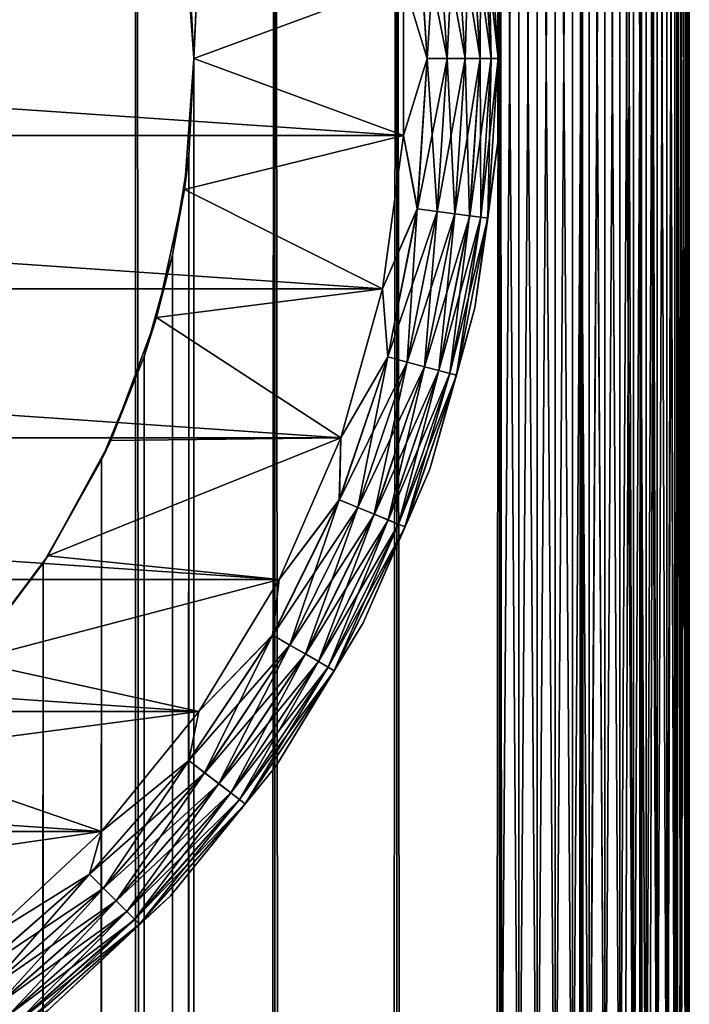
# Model space of a CAD drawing. Extents: x -265 to 265, y 0 to 1307.
# Tile 425 of 436: x 258 to 265, y 1270 to 1280. Entities that reach past the tile are written whole.
import ezdxf

# ---------------------------------------------------------------- set-up
doc = ezdxf.new("R2010")
doc.units = 0
doc.header["$LTSCALE"] = 65.185185
for name, color, linetype in [('39', 7, 'CONTINUOUS'), ('40', 7, 'CONTINUOUS'), ('46', 7, 'CONTINUOUS'), ('49', 7, 'CONTINUOUS'), ('50', 7, 'CONTINUOUS'), ('54', 7, 'CONTINUOUS'), ('58', 7, 'CONTINUOUS'), ('62', 7, 'CONTINUOUS'), ('68', 7, 'CONTINUOUS'), ('71', 7, 'CONTINUOUS'), ('75', 7, 'CONTINUOUS'), ('82', 7, 'CONTINUOUS'), ('84', 7, 'CONTINUOUS')]:
    doc.layers.add(name, color=color, linetype=linetype)

msp = doc.modelspace()

# ---------------------------------------------------------------- linework, layer by layer
at = {"layer": '39', "color": 7, "linetype": 'CONTINUOUS'}
for points in [[(257.5, 1, 12.99), (259.131, 1, 11.9), (257.5, 1299, 12.99), (257.5, 1, 12.99)], [(257.5, 1299, 12.99), (259.131, 1, 11.9), (259.131, 1299, 11.9), (257.5, 1299, 12.99)], [(259.131, 1, 11.9), (260.607, 1, 10.607), (259.131, 1299, 11.9), (259.131, 1, 11.9)], [(259.131, 1299, 11.9), (260.607, 1, 10.607), (260.607, 1299, 10.607), (259.131, 1299, 11.9)], [(260.607, 1, 10.607), (261.9, 1, 9.131), (260.607, 1299, 10.607), (260.607, 1, 10.607)], [(260.607, 1299, 10.607), (261.9, 1, 9.131), (261.9, 1299, 9.131), (260.607, 1299, 10.607)], [(261.9, 1, 9.131), (262.99, 1, 7.5), (261.9, 1299, 9.131), (261.9, 1, 9.131)], [(261.9, 1299, 9.131), (262.99, 1, 7.5), (262.99, 1299, 7.5), (261.9, 1299, 9.131)], [(262.99, 1, 7.5), (263.858, 1, 5.74), (262.99, 1299, 7.5), (262.99, 1, 7.5)], [(262.99, 1299, 7.5), (263.858, 1, 5.74), (263.858, 1299, 5.74), (262.99, 1299, 7.5)], [(263.858, 1, 5.74), (264.489, 1, 3.882), (263.858, 1299, 5.74), (263.858, 1, 5.74)], [(263.858, 1299, 5.74), (264.489, 1, 3.882), (264.489, 1299, 3.882), (263.858, 1299, 5.74)], [(264.489, 1, 3.882), (264.872, 1, 1.958), (264.489, 1299, 3.882), (264.489, 1, 3.882)], [(264.489, 1299, 3.882), (264.872, 1, 1.958), (264.872, 1299, 1.958), (264.489, 1299, 3.882)], [(264.872, 1, 1.958), (265, 1), (264.872, 1299, 1.958), (264.872, 1, 1.958)], [(264.872, 1299, 1.958), (265, 1), (265, 1299), (264.872, 1299, 1.958)]]:
    msp.add_3dface(points, dxfattribs=at)
at = {"layer": '40', "color": 7, "linetype": 'CONTINUOUS'}
for points in [[(259.695, 1281.033, -11.446), (260.607, 1299, -10.607), (259.75, 1280, -11.399), (259.695, 1281.033, -11.446)], [(260.607, 1299, -10.607), (260.607, 1, -10.607), (259.75, 20, -11.399), (260.607, 1299, -10.607)], [(259.75, 1280, -11.399), (260.607, 1299, -10.607), (259.75, 20, -11.399), (259.75, 1280, -11.399)], [(261.9, 1, -9.131), (260.607, 1, -10.607), (261.9, 1299, -9.131), (261.9, 1, -9.131)], [(261.9, 1299, -9.131), (260.607, 1, -10.607), (260.607, 1299, -10.607), (261.9, 1299, -9.131)], [(262.99, 1, -7.5), (261.9, 1, -9.131), (262.99, 1299, -7.5), (262.99, 1, -7.5)], [(262.99, 1299, -7.5), (261.9, 1, -9.131), (261.9, 1299, -9.131), (262.99, 1299, -7.5)], [(263.858, 1, -5.74), (262.99, 1, -7.5), (263.858, 1299, -5.74), (263.858, 1, -5.74)], [(263.858, 1299, -5.74), (262.99, 1, -7.5), (262.99, 1299, -7.5), (263.858, 1299, -5.74)], [(264.489, 1, -3.882), (263.858, 1, -5.74), (264.489, 1299, -3.882), (264.489, 1, -3.882)], [(264.489, 1299, -3.882), (263.858, 1, -5.74), (263.858, 1299, -5.74), (264.489, 1299, -3.882)], [(264.872, 1, -1.958), (264.489, 1, -3.882), (264.872, 1299, -1.958), (264.872, 1, -1.958)], [(264.872, 1299, -1.958), (264.489, 1, -3.882), (264.489, 1299, -3.882), (264.872, 1299, -1.958)], [(265, 1299), (265, 1), (264.872, 1, -1.958), (265, 1299)], [(265, 1299), (264.872, 1, -1.958), (264.872, 1299, -1.958), (265, 1299)], [(259.695, 1278.967, -11.446), (259.75, 1280, -11.399), (259.695, 21.033, -11.446), (259.695, 1278.967, -11.446)], [(259.695, 21.033, -11.446), (259.75, 1280, -11.399), (259.75, 20, -11.399), (259.695, 21.033, -11.446)], [(259.525, 1277.918, -11.588), (259.695, 1278.967, -11.446), (259.525, 22.083, -11.588), (259.525, 1277.918, -11.588)], [(259.525, 22.083, -11.588), (259.695, 1278.967, -11.446), (259.695, 21.033, -11.446), (259.525, 22.083, -11.588)], [(259.224, 1276.842, -11.828), (259.525, 1277.918, -11.588), (259.224, 23.158, -11.828), (259.224, 1276.842, -11.828)], [(259.224, 23.158, -11.828), (259.525, 1277.918, -11.588), (259.525, 22.083, -11.588), (259.224, 23.158, -11.828)], [(258.772, 1275.745, -12.167), (259.224, 1276.842, -11.828), (258.772, 24.255, -12.167), (258.772, 1275.745, -12.167)], [(258.772, 24.255, -12.167), (259.224, 1276.842, -11.828), (259.224, 23.158, -11.828), (258.772, 24.255, -12.167)], [(258.153, 1274.653, -12.591), (258.772, 1275.745, -12.167), (258.153, 25.347, -12.591), (258.153, 1274.653, -12.591)], [(258.153, 25.347, -12.591), (258.772, 1275.745, -12.167), (258.772, 24.255, -12.167), (258.153, 25.347, -12.591)], [(257.374, 1273.621, -13.063), (258.153, 1274.653, -12.591), (257.374, 26.379, -13.063), (257.374, 1273.621, -13.063)], [(257.374, 26.379, -13.063), (258.153, 1274.653, -12.591), (258.153, 25.347, -12.591), (257.374, 26.379, -13.063)]]:
    msp.add_3dface(points, dxfattribs=at)
at = {"layer": '46', "color": 7, "linetype": 'CONTINUOUS'}
for points in [[(259.695, 1281.033, -11.446), (259.75, 1280, -11.399), (259.651, 1281.388, -25), (259.695, 1281.033, -11.446)], [(259.651, 1281.388, -25), (259.75, 1280, -11.399), (259.75, 1280, -25), (259.651, 1281.388, -25)], [(259.75, 1280, -25), (259.695, 1278.967, -11.446), (259.651, 1278.612, -25), (259.75, 1280, -25)], [(259.75, 1280, -11.399), (259.695, 1278.967, -11.446), (259.75, 1280, -25), (259.75, 1280, -11.399)], [(259.695, 1278.967, -11.446), (259.525, 1277.918, -11.588), (259.651, 1278.612, -25), (259.695, 1278.967, -11.446)], [(259.651, 1278.612, -25), (259.525, 1277.918, -11.588), (259.355, 1277.253, -25), (259.651, 1278.612, -25)], [(259.525, 1277.918, -11.588), (259.224, 1276.842, -11.828), (259.355, 1277.253, -25), (259.525, 1277.918, -11.588)], [(259.355, 1277.253, -25), (259.224, 1276.842, -11.828), (258.869, 1275.95, -25), (259.355, 1277.253, -25)], [(259.224, 1276.842, -11.828), (258.772, 1275.745, -12.167), (258.869, 1275.95, -25), (259.224, 1276.842, -11.828)], [(258.869, 1275.95, -25), (258.772, 1275.745, -12.167), (258.202, 1274.729, -25), (258.869, 1275.95, -25)], [(258.772, 1275.745, -12.167), (258.153, 1274.653, -12.591), (258.202, 1274.729, -25), (258.772, 1275.745, -12.167)], [(258.202, 1274.729, -25), (257.374, 1273.621, -13.063), (257.369, 1273.615, -25), (258.202, 1274.729, -25)], [(258.153, 1274.653, -12.591), (257.374, 1273.621, -13.063), (258.202, 1274.729, -25), (258.153, 1274.653, -12.591)]]:
    msp.add_3dface(points, dxfattribs=at)
at = {"layer": '49', "color": 7, "linetype": 'CONTINUOUS'}
for points in [[(259.651, 1281.388, -25), (259.75, 1280, -25), (261.972, 1280.819, -25), (259.651, 1281.388, -25)], [(261.972, 1280.819, -25), (259.75, 1280, -25), (261.972, 1279.181, -25), (261.972, 1280.819, -25)], [(259.75, 1280, -25), (259.651, 1278.612, -25), (261.972, 1279.181, -25), (259.75, 1280, -25)], [(261.972, 1279.181, -25), (259.651, 1278.612, -25), (261.749, 1277.559, -25), (261.972, 1279.181, -25)], [(259.651, 1278.612, -25), (259.355, 1277.253, -25), (261.749, 1277.559, -25), (259.651, 1278.612, -25)], [(261.749, 1277.559, -25), (259.355, 1277.253, -25), (261.307, 1275.981, -25), (261.749, 1277.559, -25)], [(259.355, 1277.253, -25), (258.869, 1275.95, -25), (261.307, 1275.981, -25), (259.355, 1277.253, -25)], [(258.869, 1275.95, -25), (258.202, 1274.729, -25), (261.307, 1275.981, -25), (258.869, 1275.95, -25)], [(261.307, 1275.981, -25), (258.202, 1274.729, -25), (260.655, 1274.479, -25), (261.307, 1275.981, -25)], [(258.202, 1274.729, -25), (257.369, 1273.615, -25), (260.655, 1274.479, -25), (258.202, 1274.729, -25)], [(260.655, 1274.479, -25), (257.369, 1273.615, -25), (259.804, 1273.08, -25), (260.655, 1274.479, -25)], [(257.369, 1273.615, -25), (256.385, 1272.631, -25), (259.804, 1273.08, -25), (257.369, 1273.615, -25)], [(259.804, 1273.08, -25), (256.385, 1272.631, -25), (258.77, 1271.809, -25), (259.804, 1273.08, -25)], [(256.385, 1272.631, -25), (255.271, 1271.798, -25), (258.77, 1271.809, -25), (256.385, 1272.631, -25)], [(255.271, 1271.798, -25), (254.05, 1271.131, -25), (258.77, 1271.809, -25), (255.271, 1271.798, -25)], [(258.77, 1271.809, -25), (254.05, 1271.131, -25), (257.573, 1270.691, -25), (258.77, 1271.809, -25)]]:
    msp.add_3dface(points, dxfattribs=at)
at = {"layer": '50', "color": 7, "linetype": 'CONTINUOUS'}
for points in [[(238.028, 1279.181, -75), (238.028, 1280.819, -75), (261.972, 1279.181, -75), (238.028, 1279.181, -75)], [(261.972, 1279.181, -75), (238.028, 1280.819, -75), (261.972, 1280.819, -75), (261.972, 1279.181, -75)], [(238.251, 1277.559, -75), (238.028, 1279.181, -75), (261.749, 1277.559, -75), (238.251, 1277.559, -75)], [(261.749, 1277.559, -75), (238.028, 1279.181, -75), (261.972, 1279.181, -75), (261.749, 1277.559, -75)], [(238.693, 1275.981, -75), (238.251, 1277.559, -75), (261.307, 1275.981, -75), (238.693, 1275.981, -75)], [(261.307, 1275.981, -75), (238.251, 1277.559, -75), (261.749, 1277.559, -75), (261.307, 1275.981, -75)], [(239.345, 1274.479, -75), (238.693, 1275.981, -75), (260.655, 1274.479, -75), (239.345, 1274.479, -75)], [(260.655, 1274.479, -75), (238.693, 1275.981, -75), (261.307, 1275.981, -75), (260.655, 1274.479, -75)], [(240.196, 1273.08, -75), (239.345, 1274.479, -75), (259.804, 1273.08, -75), (240.196, 1273.08, -75)], [(259.804, 1273.08, -75), (239.345, 1274.479, -75), (260.655, 1274.479, -75), (259.804, 1273.08, -75)], [(241.23, 1271.809, -75), (240.196, 1273.08, -75), (258.77, 1271.809, -75), (241.23, 1271.809, -75)], [(258.77, 1271.809, -75), (240.196, 1273.08, -75), (259.804, 1273.08, -75), (258.77, 1271.809, -75)], [(257.573, 1270.691, -75), (241.23, 1271.809, -75), (258.77, 1271.809, -75), (257.573, 1270.691, -75)]]:
    msp.add_3dface(points, dxfattribs=at)
at = {"layer": '54', "color": 7, "linetype": 'CONTINUOUS'}
for points in [[(262.97, 1279.113, -74), (262.97, 1280.887, -74), (262.97, 1279.113, -26), (262.97, 1279.113, -74)], [(262.97, 1279.113, -26), (262.97, 1280.887, -74), (262.97, 1280.887, -26), (262.97, 1279.113, -26)], [(262.728, 1277.355, -74), (262.97, 1279.113, -74), (262.728, 1277.355, -26), (262.728, 1277.355, -74)], [(262.728, 1277.355, -26), (262.97, 1279.113, -74), (262.97, 1279.113, -26), (262.728, 1277.355, -26)], [(262.249, 1275.647, -74), (262.728, 1277.355, -74), (262.249, 1275.647, -26), (262.249, 1275.647, -74)], [(262.249, 1275.647, -26), (262.728, 1277.355, -74), (262.728, 1277.355, -26), (262.249, 1275.647, -26)], [(261.543, 1274.019, -74), (262.249, 1275.647, -74), (261.543, 1274.019, -26), (261.543, 1274.019, -74)], [(261.543, 1274.019, -26), (262.249, 1275.647, -74), (262.249, 1275.647, -26), (261.543, 1274.019, -26)], [(260.621, 1272.503, -74), (261.543, 1274.019, -74), (260.621, 1272.503, -26), (260.621, 1272.503, -74)], [(260.621, 1272.503, -26), (261.543, 1274.019, -74), (261.543, 1274.019, -26), (260.621, 1272.503, -26)], [(259.501, 1271.127, -74), (260.621, 1272.503, -74), (259.501, 1271.127, -26), (259.501, 1271.127, -74)], [(259.501, 1271.127, -26), (260.621, 1272.503, -74), (260.621, 1272.503, -26), (259.501, 1271.127, -26)], [(258.204, 1269.916, -74), (259.501, 1271.127, -74), (258.204, 1269.916, -26), (258.204, 1269.916, -74)], [(258.204, 1269.916, -26), (259.501, 1271.127, -74), (259.501, 1271.127, -26), (258.204, 1269.916, -26)]]:
    msp.add_3dface(points, dxfattribs=at)
at = {"layer": '58', "color": 7, "linetype": 'CONTINUOUS'}
for points in [[(262.901, 1280, -74.434), (262.672, 1281.668, -74.624), (262.791, 1281.684, -74.434), (262.901, 1280, -74.434)], [(262.975, 1280, -74.223), (262.791, 1281.684, -74.434), (262.864, 1281.694, -74.223), (262.975, 1280, -74.223)], [(262.901, 1280, -74.434), (262.791, 1281.684, -74.434), (262.975, 1280, -74.223), (262.901, 1280, -74.434)], [(262.97, 1280.887, -74), (262.975, 1280, -74.223), (262.864, 1281.694, -74.223), (262.97, 1280.887, -74)], [(262.221, 1280, -74.975), (261.972, 1280.819, -75), (262.117, 1281.595, -74.975), (262.221, 1280, -74.975)], [(262.433, 1280, -74.901), (262.117, 1281.595, -74.975), (262.327, 1281.623, -74.901), (262.433, 1280, -74.901)], [(262.221, 1280, -74.975), (262.117, 1281.595, -74.975), (262.433, 1280, -74.901), (262.221, 1280, -74.975)], [(262.623, 1280, -74.782), (262.327, 1281.623, -74.901), (262.515, 1281.648, -74.782), (262.623, 1280, -74.782)], [(262.433, 1280, -74.901), (262.327, 1281.623, -74.901), (262.623, 1280, -74.782), (262.433, 1280, -74.901)], [(262.782, 1280, -74.624), (262.515, 1281.648, -74.782), (262.672, 1281.668, -74.624), (262.782, 1280, -74.624)], [(262.623, 1280, -74.782), (262.515, 1281.648, -74.782), (262.782, 1280, -74.624), (262.623, 1280, -74.782)], [(262.782, 1280, -74.624), (262.672, 1281.668, -74.624), (262.901, 1280, -74.434), (262.782, 1280, -74.624)], [(262.97, 1280.887, -74), (262.97, 1279.113, -74), (262.975, 1280, -74.223), (262.97, 1280.887, -74)], [(261.972, 1279.181, -75), (261.972, 1280.819, -75), (262.221, 1280, -74.975), (261.972, 1279.181, -75)], [(262.117, 1278.405, -74.975), (261.972, 1279.181, -75), (262.221, 1280, -74.975), (262.117, 1278.405, -74.975)], [(262.117, 1278.405, -74.975), (262.221, 1280, -74.975), (262.327, 1278.377, -74.901), (262.117, 1278.405, -74.975)], [(262.327, 1278.377, -74.901), (262.221, 1280, -74.975), (262.433, 1280, -74.901), (262.327, 1278.377, -74.901)], [(262.327, 1278.377, -74.901), (262.433, 1280, -74.901), (262.515, 1278.352, -74.782), (262.327, 1278.377, -74.901)], [(262.515, 1278.352, -74.782), (262.433, 1280, -74.901), (262.623, 1280, -74.782), (262.515, 1278.352, -74.782)], [(262.515, 1278.352, -74.782), (262.623, 1280, -74.782), (262.672, 1278.332, -74.624), (262.515, 1278.352, -74.782)], [(262.672, 1278.332, -74.624), (262.623, 1280, -74.782), (262.782, 1280, -74.624), (262.672, 1278.332, -74.624)], [(262.672, 1278.332, -74.624), (262.782, 1280, -74.624), (262.791, 1278.316, -74.434), (262.672, 1278.332, -74.624)], [(262.791, 1278.316, -74.434), (262.782, 1280, -74.624), (262.901, 1280, -74.434), (262.791, 1278.316, -74.434)], [(262.791, 1278.316, -74.434), (262.901, 1280, -74.434), (262.864, 1278.306, -74.223), (262.791, 1278.316, -74.434)], [(262.97, 1279.113, -74), (262.864, 1278.306, -74.223), (262.975, 1280, -74.223), (262.97, 1279.113, -74)], [(262.864, 1278.306, -74.223), (262.901, 1280, -74.434), (262.975, 1280, -74.223), (262.864, 1278.306, -74.223)], [(261.749, 1277.559, -75), (261.972, 1279.181, -75), (262.117, 1278.405, -74.975), (261.749, 1277.559, -75)], [(262.97, 1279.113, -74), (262.728, 1277.355, -74), (262.864, 1278.306, -74.223), (262.97, 1279.113, -74)], [(261.805, 1276.837, -74.975), (261.749, 1277.559, -75), (262.117, 1278.405, -74.975), (261.805, 1276.837, -74.975)], [(261.805, 1276.837, -74.975), (262.117, 1278.405, -74.975), (262.009, 1276.782, -74.901), (261.805, 1276.837, -74.975)], [(262.009, 1276.782, -74.901), (262.117, 1278.405, -74.975), (262.327, 1278.377, -74.901), (262.009, 1276.782, -74.901)], [(262.009, 1276.782, -74.901), (262.327, 1278.377, -74.901), (262.193, 1276.733, -74.782), (262.009, 1276.782, -74.901)], [(262.193, 1276.733, -74.782), (262.327, 1278.377, -74.901), (262.515, 1278.352, -74.782), (262.193, 1276.733, -74.782)], [(262.193, 1276.733, -74.782), (262.515, 1278.352, -74.782), (262.346, 1276.692, -74.624), (262.193, 1276.733, -74.782)], [(262.346, 1276.692, -74.624), (262.515, 1278.352, -74.782), (262.672, 1278.332, -74.624), (262.346, 1276.692, -74.624)], [(262.346, 1276.692, -74.624), (262.672, 1278.332, -74.624), (262.461, 1276.661, -74.434), (262.346, 1276.692, -74.624)], [(262.461, 1276.661, -74.434), (262.672, 1278.332, -74.624), (262.791, 1278.316, -74.434), (262.461, 1276.661, -74.434)], [(262.461, 1276.661, -74.434), (262.791, 1278.316, -74.434), (262.533, 1276.642, -74.223), (262.461, 1276.661, -74.434)], [(262.533, 1276.642, -74.223), (262.791, 1278.316, -74.434), (262.864, 1278.306, -74.223), (262.533, 1276.642, -74.223)], [(262.728, 1277.355, -74), (262.533, 1276.642, -74.223), (262.864, 1278.306, -74.223), (262.728, 1277.355, -74)], [(261.307, 1275.981, -75), (261.749, 1277.559, -75), (261.805, 1276.837, -74.975), (261.307, 1275.981, -75)], [(262.728, 1277.355, -74), (262.249, 1275.647, -74), (262.533, 1276.642, -74.223), (262.728, 1277.355, -74)], [(261.291, 1275.323, -74.975), (261.307, 1275.981, -75), (261.805, 1276.837, -74.975), (261.291, 1275.323, -74.975)], [(261.291, 1275.323, -74.975), (261.805, 1276.837, -74.975), (261.487, 1275.242, -74.901), (261.291, 1275.323, -74.975)], [(261.487, 1275.242, -74.901), (261.805, 1276.837, -74.975), (262.009, 1276.782, -74.901), (261.487, 1275.242, -74.901)], [(261.487, 1275.242, -74.901), (262.009, 1276.782, -74.901), (261.662, 1275.169, -74.782), (261.487, 1275.242, -74.901)], [(261.662, 1275.169, -74.782), (262.009, 1276.782, -74.901), (262.193, 1276.733, -74.782), (261.662, 1275.169, -74.782)], [(261.662, 1275.169, -74.782), (262.193, 1276.733, -74.782), (261.809, 1275.109, -74.624), (261.662, 1275.169, -74.782)], [(261.809, 1275.109, -74.624), (262.193, 1276.733, -74.782), (262.346, 1276.692, -74.624), (261.809, 1275.109, -74.624)], [(261.809, 1275.109, -74.624), (262.346, 1276.692, -74.624), (261.919, 1275.063, -74.434), (261.809, 1275.109, -74.624)], [(261.919, 1275.063, -74.434), (262.346, 1276.692, -74.624), (262.461, 1276.661, -74.434), (261.919, 1275.063, -74.434)], [(261.919, 1275.063, -74.434), (262.461, 1276.661, -74.434), (261.987, 1275.035, -74.223), (261.919, 1275.063, -74.434)], [(261.987, 1275.035, -74.223), (262.461, 1276.661, -74.434), (262.533, 1276.642, -74.223), (261.987, 1275.035, -74.223)], [(262.249, 1275.647, -74), (261.987, 1275.035, -74.223), (262.533, 1276.642, -74.223), (262.249, 1275.647, -74)], [(260.655, 1274.479, -75), (261.307, 1275.981, -75), (261.291, 1275.323, -74.975), (260.655, 1274.479, -75)], [(262.249, 1275.647, -74), (261.543, 1274.019, -74), (261.987, 1275.035, -74.223), (262.249, 1275.647, -74)], [(260.584, 1273.889, -74.975), (260.655, 1274.479, -75), (261.291, 1275.323, -74.975), (260.584, 1273.889, -74.975)], [(260.584, 1273.889, -74.975), (261.291, 1275.323, -74.975), (260.767, 1273.783, -74.901), (260.584, 1273.889, -74.975)], [(260.767, 1273.783, -74.901), (261.291, 1275.323, -74.975), (261.487, 1275.242, -74.901), (260.767, 1273.783, -74.901)], [(260.767, 1273.783, -74.901), (261.487, 1275.242, -74.901), (260.932, 1273.689, -74.782), (260.767, 1273.783, -74.901)], [(260.932, 1273.689, -74.782), (261.487, 1275.242, -74.901), (261.662, 1275.169, -74.782), (260.932, 1273.689, -74.782)], [(260.932, 1273.689, -74.782), (261.662, 1275.169, -74.782), (261.069, 1273.609, -74.624), (260.932, 1273.689, -74.782)], [(261.069, 1273.609, -74.624), (261.662, 1275.169, -74.782), (261.809, 1275.109, -74.624), (261.069, 1273.609, -74.624)], [(261.069, 1273.609, -74.624), (261.809, 1275.109, -74.624), (261.172, 1273.55, -74.434), (261.069, 1273.609, -74.624)], [(261.172, 1273.55, -74.434), (261.809, 1275.109, -74.624), (261.919, 1275.063, -74.434), (261.172, 1273.55, -74.434)], [(261.172, 1273.55, -74.434), (261.919, 1275.063, -74.434), (261.237, 1273.513, -74.223), (261.172, 1273.55, -74.434)], [(261.237, 1273.513, -74.223), (261.919, 1275.063, -74.434), (261.987, 1275.035, -74.223), (261.237, 1273.513, -74.223)], [(261.543, 1274.019, -74), (261.237, 1273.513, -74.223), (261.987, 1275.035, -74.223), (261.543, 1274.019, -74)], [(259.804, 1273.08, -75), (260.655, 1274.479, -75), (260.584, 1273.889, -74.975), (259.804, 1273.08, -75)], [(261.543, 1274.019, -74), (260.621, 1272.503, -74), (261.237, 1273.513, -74.223), (261.543, 1274.019, -74)], [(259.696, 1272.56, -74.975), (259.804, 1273.08, -75), (260.584, 1273.889, -74.975), (259.696, 1272.56, -74.975)], [(259.696, 1272.56, -74.975), (260.584, 1273.889, -74.975), (259.864, 1272.431, -74.901), (259.696, 1272.56, -74.975)], [(259.864, 1272.431, -74.901), (260.584, 1273.889, -74.975), (260.767, 1273.783, -74.901), (259.864, 1272.431, -74.901)], [(259.864, 1272.431, -74.901), (260.767, 1273.783, -74.901), (260.014, 1272.316, -74.782), (259.864, 1272.431, -74.901)], [(260.014, 1272.316, -74.782), (260.767, 1273.783, -74.901), (260.932, 1273.689, -74.782), (260.014, 1272.316, -74.782)], [(260.014, 1272.316, -74.782), (260.932, 1273.689, -74.782), (260.14, 1272.219, -74.624), (260.014, 1272.316, -74.782)], [(260.14, 1272.219, -74.624), (260.932, 1273.689, -74.782), (261.069, 1273.609, -74.624), (260.14, 1272.219, -74.624)], [(260.14, 1272.219, -74.624), (261.069, 1273.609, -74.624), (260.235, 1272.146, -74.434), (260.14, 1272.219, -74.624)], [(260.235, 1272.146, -74.434), (261.069, 1273.609, -74.624), (261.172, 1273.55, -74.434), (260.235, 1272.146, -74.434)], [(260.235, 1272.146, -74.434), (261.172, 1273.55, -74.434), (260.294, 1272.101, -74.223), (260.235, 1272.146, -74.434)], [(260.294, 1272.101, -74.223), (261.172, 1273.55, -74.434), (261.237, 1273.513, -74.223), (260.294, 1272.101, -74.223)], [(260.621, 1272.503, -74), (260.294, 1272.101, -74.223), (261.237, 1273.513, -74.223), (260.621, 1272.503, -74)], [(258.77, 1271.809, -75), (259.804, 1273.08, -75), (259.696, 1272.56, -74.975), (258.77, 1271.809, -75)], [(258.642, 1271.358, -74.975), (258.77, 1271.809, -75), (259.696, 1272.56, -74.975), (258.642, 1271.358, -74.975)], [(258.642, 1271.358, -74.975), (259.696, 1272.56, -74.975), (258.792, 1271.208, -74.901), (258.642, 1271.358, -74.975)], [(258.792, 1271.208, -74.901), (259.696, 1272.56, -74.975), (259.864, 1272.431, -74.901), (258.792, 1271.208, -74.901)], [(260.621, 1272.503, -74), (259.501, 1271.127, -74), (260.294, 1272.101, -74.223), (260.621, 1272.503, -74)], [(258.792, 1271.208, -74.901), (259.864, 1272.431, -74.901), (258.926, 1271.074, -74.782), (258.792, 1271.208, -74.901)], [(258.926, 1271.074, -74.782), (259.864, 1272.431, -74.901), (260.014, 1272.316, -74.782), (258.926, 1271.074, -74.782)], [(258.926, 1271.074, -74.782), (260.014, 1272.316, -74.782), (259.038, 1270.962, -74.624), (258.926, 1271.074, -74.782)], [(259.038, 1270.962, -74.624), (260.014, 1272.316, -74.782), (260.14, 1272.219, -74.624), (259.038, 1270.962, -74.624)], [(259.038, 1270.962, -74.624), (260.14, 1272.219, -74.624), (259.122, 1270.878, -74.434), (259.038, 1270.962, -74.624)], [(259.122, 1270.878, -74.434), (260.14, 1272.219, -74.624), (260.235, 1272.146, -74.434), (259.122, 1270.878, -74.434)], [(259.122, 1270.878, -74.434), (260.235, 1272.146, -74.434), (259.175, 1270.825, -74.223), (259.122, 1270.878, -74.434)], [(259.175, 1270.825, -74.223), (260.235, 1272.146, -74.434), (260.294, 1272.101, -74.223), (259.175, 1270.825, -74.223)], [(259.501, 1271.127, -74), (259.175, 1270.825, -74.223), (260.294, 1272.101, -74.223), (259.501, 1271.127, -74)], [(257.573, 1270.691, -75), (258.77, 1271.809, -75), (258.642, 1271.358, -74.975), (257.573, 1270.691, -75)], [(257.44, 1270.304, -74.975), (257.573, 1270.691, -75), (258.642, 1271.358, -74.975), (257.44, 1270.304, -74.975)], [(257.44, 1270.304, -74.975), (258.642, 1271.358, -74.975), (257.569, 1270.136, -74.901), (257.44, 1270.304, -74.975)], [(257.569, 1270.136, -74.901), (258.642, 1271.358, -74.975), (258.792, 1271.208, -74.901), (257.569, 1270.136, -74.901)], [(257.569, 1270.136, -74.901), (258.792, 1271.208, -74.901), (257.684, 1269.986, -74.782), (257.569, 1270.136, -74.901)], [(257.684, 1269.986, -74.782), (258.792, 1271.208, -74.901), (258.926, 1271.074, -74.782), (257.684, 1269.986, -74.782)], [(257.684, 1269.986, -74.782), (258.926, 1271.074, -74.782), (257.781, 1269.86, -74.624), (257.684, 1269.986, -74.782)], [(257.781, 1269.86, -74.624), (258.926, 1271.074, -74.782), (259.038, 1270.962, -74.624), (257.781, 1269.86, -74.624)], [(259.501, 1271.127, -74), (258.204, 1269.916, -74), (259.175, 1270.825, -74.223), (259.501, 1271.127, -74)], [(257.781, 1269.86, -74.624), (259.038, 1270.962, -74.624), (257.854, 1269.765, -74.434), (257.781, 1269.86, -74.624)], [(257.854, 1269.765, -74.434), (259.038, 1270.962, -74.624), (259.122, 1270.878, -74.434), (257.854, 1269.765, -74.434)], [(257.854, 1269.765, -74.434), (259.122, 1270.878, -74.434), (257.899, 1269.706, -74.223), (257.854, 1269.765, -74.434)], [(257.899, 1269.706, -74.223), (259.122, 1270.878, -74.434), (259.175, 1270.825, -74.223), (257.899, 1269.706, -74.223)], [(258.204, 1269.916, -74), (257.899, 1269.706, -74.223), (259.175, 1270.825, -74.223), (258.204, 1269.916, -74)]]:
    msp.add_3dface(points, dxfattribs=at)
at = {"layer": '62', "color": 7, "linetype": 'CONTINUOUS'}
for points in [[(262.673, 1281.668, -25.377), (262.782, 1280, -25.377), (262.791, 1281.684, -25.567), (262.673, 1281.668, -25.377)], [(262.791, 1281.684, -25.567), (262.782, 1280, -25.377), (262.901, 1280, -25.567), (262.791, 1281.684, -25.567)], [(262.791, 1281.684, -25.567), (262.901, 1280, -25.567), (262.864, 1281.694, -25.779), (262.791, 1281.684, -25.567)], [(262.97, 1280.887, -26), (262.864, 1281.694, -25.779), (262.975, 1280, -25.779), (262.97, 1280.887, -26)], [(262.864, 1281.694, -25.779), (262.901, 1280, -25.567), (262.975, 1280, -25.779), (262.864, 1281.694, -25.779)], [(262.118, 1281.595, -25.025), (261.972, 1280.819, -25), (262.223, 1280, -25.025), (262.118, 1281.595, -25.025)], [(262.118, 1281.595, -25.025), (262.223, 1280, -25.025), (262.328, 1281.623, -25.099), (262.118, 1281.595, -25.025)], [(262.328, 1281.623, -25.099), (262.223, 1280, -25.025), (262.434, 1280, -25.099), (262.328, 1281.623, -25.099)], [(262.328, 1281.623, -25.099), (262.434, 1280, -25.099), (262.516, 1281.648, -25.218), (262.328, 1281.623, -25.099)], [(262.516, 1281.648, -25.218), (262.434, 1280, -25.099), (262.624, 1280, -25.218), (262.516, 1281.648, -25.218)], [(262.516, 1281.648, -25.218), (262.624, 1280, -25.218), (262.673, 1281.668, -25.377), (262.516, 1281.648, -25.218)], [(262.673, 1281.668, -25.377), (262.624, 1280, -25.218), (262.782, 1280, -25.377), (262.673, 1281.668, -25.377)], [(262.97, 1279.113, -26), (262.97, 1280.887, -26), (262.975, 1280, -25.779), (262.97, 1279.113, -26)], [(261.972, 1280.819, -25), (261.972, 1279.181, -25), (262.223, 1280, -25.025), (261.972, 1280.819, -25)], [(262.223, 1280, -25.025), (261.972, 1279.181, -25), (262.118, 1278.405, -25.025), (262.223, 1280, -25.025)], [(262.223, 1280, -25.025), (262.118, 1278.405, -25.025), (262.434, 1280, -25.099), (262.223, 1280, -25.025)], [(262.434, 1280, -25.099), (262.118, 1278.405, -25.025), (262.328, 1278.377, -25.099), (262.434, 1280, -25.099)], [(262.434, 1280, -25.099), (262.328, 1278.377, -25.099), (262.624, 1280, -25.218), (262.434, 1280, -25.099)], [(262.624, 1280, -25.218), (262.328, 1278.377, -25.099), (262.516, 1278.352, -25.218), (262.624, 1280, -25.218)], [(262.624, 1280, -25.218), (262.516, 1278.352, -25.218), (262.782, 1280, -25.377), (262.624, 1280, -25.218)], [(262.782, 1280, -25.377), (262.516, 1278.352, -25.218), (262.673, 1278.332, -25.377), (262.782, 1280, -25.377)], [(262.782, 1280, -25.377), (262.673, 1278.332, -25.377), (262.901, 1280, -25.567), (262.782, 1280, -25.377)], [(262.901, 1280, -25.567), (262.673, 1278.332, -25.377), (262.791, 1278.316, -25.567), (262.901, 1280, -25.567)], [(262.901, 1280, -25.567), (262.791, 1278.316, -25.567), (262.975, 1280, -25.779), (262.901, 1280, -25.567)], [(262.975, 1280, -25.779), (262.791, 1278.316, -25.567), (262.864, 1278.306, -25.779), (262.975, 1280, -25.779)], [(262.97, 1279.113, -26), (262.975, 1280, -25.779), (262.864, 1278.306, -25.779), (262.97, 1279.113, -26)], [(261.972, 1279.181, -25), (261.749, 1277.559, -25), (262.118, 1278.405, -25.025), (261.972, 1279.181, -25)], [(262.728, 1277.355, -26), (262.97, 1279.113, -26), (262.864, 1278.306, -25.779), (262.728, 1277.355, -26)], [(262.118, 1278.405, -25.025), (261.749, 1277.559, -25), (261.806, 1276.837, -25.025), (262.118, 1278.405, -25.025)], [(262.118, 1278.405, -25.025), (261.806, 1276.837, -25.025), (262.328, 1278.377, -25.099), (262.118, 1278.405, -25.025)], [(262.328, 1278.377, -25.099), (261.806, 1276.837, -25.025), (262.01, 1276.782, -25.099), (262.328, 1278.377, -25.099)], [(262.328, 1278.377, -25.099), (262.01, 1276.782, -25.099), (262.516, 1278.352, -25.218), (262.328, 1278.377, -25.099)], [(262.516, 1278.352, -25.218), (262.01, 1276.782, -25.099), (262.194, 1276.733, -25.218), (262.516, 1278.352, -25.218)], [(262.516, 1278.352, -25.218), (262.194, 1276.733, -25.218), (262.673, 1278.332, -25.377), (262.516, 1278.352, -25.218)], [(262.673, 1278.332, -25.377), (262.194, 1276.733, -25.218), (262.347, 1276.692, -25.377), (262.673, 1278.332, -25.377)], [(262.673, 1278.332, -25.377), (262.347, 1276.692, -25.377), (262.791, 1278.316, -25.567), (262.673, 1278.332, -25.377)], [(262.791, 1278.316, -25.567), (262.347, 1276.692, -25.377), (262.462, 1276.661, -25.567), (262.791, 1278.316, -25.567)], [(262.791, 1278.316, -25.567), (262.462, 1276.661, -25.567), (262.864, 1278.306, -25.779), (262.791, 1278.316, -25.567)], [(262.864, 1278.306, -25.779), (262.462, 1276.661, -25.567), (262.533, 1276.642, -25.779), (262.864, 1278.306, -25.779)], [(262.728, 1277.355, -26), (262.864, 1278.306, -25.779), (262.533, 1276.642, -25.779), (262.728, 1277.355, -26)], [(261.749, 1277.559, -25), (261.307, 1275.981, -25), (261.806, 1276.837, -25.025), (261.749, 1277.559, -25)], [(262.249, 1275.647, -26), (262.728, 1277.355, -26), (262.533, 1276.642, -25.779), (262.249, 1275.647, -26)], [(261.806, 1276.837, -25.025), (261.307, 1275.981, -25), (261.292, 1275.323, -25.025), (261.806, 1276.837, -25.025)], [(261.806, 1276.837, -25.025), (261.292, 1275.323, -25.025), (262.01, 1276.782, -25.099), (261.806, 1276.837, -25.025)], [(262.01, 1276.782, -25.099), (261.292, 1275.323, -25.025), (261.488, 1275.242, -25.099), (262.01, 1276.782, -25.099)], [(262.01, 1276.782, -25.099), (261.488, 1275.242, -25.099), (262.194, 1276.733, -25.218), (262.01, 1276.782, -25.099)], [(262.194, 1276.733, -25.218), (261.488, 1275.242, -25.099), (261.663, 1275.169, -25.218), (262.194, 1276.733, -25.218)], [(262.194, 1276.733, -25.218), (261.663, 1275.169, -25.218), (262.347, 1276.692, -25.377), (262.194, 1276.733, -25.218)], [(262.347, 1276.692, -25.377), (261.663, 1275.169, -25.218), (261.809, 1275.108, -25.377), (262.347, 1276.692, -25.377)], [(262.347, 1276.692, -25.377), (261.809, 1275.108, -25.377), (262.462, 1276.661, -25.567), (262.347, 1276.692, -25.377)], [(262.462, 1276.661, -25.567), (261.809, 1275.108, -25.377), (261.919, 1275.063, -25.567), (262.462, 1276.661, -25.567)], [(262.462, 1276.661, -25.567), (261.919, 1275.063, -25.567), (262.533, 1276.642, -25.779), (262.462, 1276.661, -25.567)], [(262.533, 1276.642, -25.779), (261.919, 1275.063, -25.567), (261.988, 1275.035, -25.779), (262.533, 1276.642, -25.779)], [(262.249, 1275.647, -26), (262.533, 1276.642, -25.779), (261.988, 1275.035, -25.779), (262.249, 1275.647, -26)], [(261.307, 1275.981, -25), (260.655, 1274.479, -25), (261.292, 1275.323, -25.025), (261.307, 1275.981, -25)], [(261.543, 1274.019, -26), (262.249, 1275.647, -26), (261.988, 1275.035, -25.779), (261.543, 1274.019, -26)], [(261.292, 1275.323, -25.025), (260.655, 1274.479, -25), (260.585, 1273.889, -25.025), (261.292, 1275.323, -25.025)], [(261.292, 1275.323, -25.025), (260.585, 1273.889, -25.025), (261.488, 1275.242, -25.099), (261.292, 1275.323, -25.025)], [(261.488, 1275.242, -25.099), (260.585, 1273.889, -25.025), (260.768, 1273.783, -25.099), (261.488, 1275.242, -25.099)], [(261.488, 1275.242, -25.099), (260.768, 1273.783, -25.099), (261.663, 1275.169, -25.218), (261.488, 1275.242, -25.099)], [(261.663, 1275.169, -25.218), (260.768, 1273.783, -25.099), (260.933, 1273.688, -25.218), (261.663, 1275.169, -25.218)], [(261.663, 1275.169, -25.218), (260.933, 1273.688, -25.218), (261.809, 1275.108, -25.377), (261.663, 1275.169, -25.218)], [(261.809, 1275.108, -25.377), (260.933, 1273.688, -25.218), (261.07, 1273.609, -25.377), (261.809, 1275.108, -25.377)], [(261.809, 1275.108, -25.377), (261.07, 1273.609, -25.377), (261.919, 1275.063, -25.567), (261.809, 1275.108, -25.377)], [(261.919, 1275.063, -25.567), (261.07, 1273.609, -25.377), (261.173, 1273.549, -25.567), (261.919, 1275.063, -25.567)], [(261.919, 1275.063, -25.567), (261.173, 1273.549, -25.567), (261.988, 1275.035, -25.779), (261.919, 1275.063, -25.567)], [(261.988, 1275.035, -25.779), (261.173, 1273.549, -25.567), (261.237, 1273.512, -25.779), (261.988, 1275.035, -25.779)], [(261.543, 1274.019, -26), (261.988, 1275.035, -25.779), (261.237, 1273.512, -25.779), (261.543, 1274.019, -26)], [(260.655, 1274.479, -25), (259.804, 1273.08, -25), (260.585, 1273.889, -25.025), (260.655, 1274.479, -25)], [(260.621, 1272.503, -26), (261.543, 1274.019, -26), (261.237, 1273.512, -25.779), (260.621, 1272.503, -26)], [(260.585, 1273.889, -25.025), (259.804, 1273.08, -25), (259.697, 1272.559, -25.025), (260.585, 1273.889, -25.025)], [(260.585, 1273.889, -25.025), (259.697, 1272.559, -25.025), (260.768, 1273.783, -25.099), (260.585, 1273.889, -25.025)], [(260.768, 1273.783, -25.099), (259.697, 1272.559, -25.025), (259.865, 1272.431, -25.099), (260.768, 1273.783, -25.099)], [(260.768, 1273.783, -25.099), (259.865, 1272.431, -25.099), (260.933, 1273.688, -25.218), (260.768, 1273.783, -25.099)], [(260.933, 1273.688, -25.218), (259.865, 1272.431, -25.099), (260.015, 1272.315, -25.218), (260.933, 1273.688, -25.218)], [(260.933, 1273.688, -25.218), (260.015, 1272.315, -25.218), (261.07, 1273.609, -25.377), (260.933, 1273.688, -25.218)], [(261.07, 1273.609, -25.377), (260.015, 1272.315, -25.218), (260.141, 1272.219, -25.377), (261.07, 1273.609, -25.377)], [(261.07, 1273.609, -25.377), (260.141, 1272.219, -25.377), (261.173, 1273.549, -25.567), (261.07, 1273.609, -25.377)], [(261.173, 1273.549, -25.567), (260.141, 1272.219, -25.377), (260.235, 1272.146, -25.567), (261.173, 1273.549, -25.567)], [(261.173, 1273.549, -25.567), (260.235, 1272.146, -25.567), (261.237, 1273.512, -25.779), (261.173, 1273.549, -25.567)], [(261.237, 1273.512, -25.779), (260.235, 1272.146, -25.567), (260.294, 1272.101, -25.779), (261.237, 1273.512, -25.779)], [(260.621, 1272.503, -26), (261.237, 1273.512, -25.779), (260.294, 1272.101, -25.779), (260.621, 1272.503, -26)], [(259.804, 1273.08, -25), (258.77, 1271.809, -25), (259.697, 1272.559, -25.025), (259.804, 1273.08, -25)], [(259.697, 1272.559, -25.025), (258.77, 1271.809, -25), (258.643, 1271.357, -25.025), (259.697, 1272.559, -25.025)], [(259.697, 1272.559, -25.025), (258.643, 1271.357, -25.025), (259.865, 1272.431, -25.099), (259.697, 1272.559, -25.025)], [(259.501, 1271.127, -26), (260.621, 1272.503, -26), (260.294, 1272.101, -25.779), (259.501, 1271.127, -26)], [(259.865, 1272.431, -25.099), (258.643, 1271.357, -25.025), (258.792, 1271.208, -25.099), (259.865, 1272.431, -25.099)], [(259.865, 1272.431, -25.099), (258.792, 1271.208, -25.099), (260.015, 1272.315, -25.218), (259.865, 1272.431, -25.099)], [(260.015, 1272.315, -25.218), (258.792, 1271.208, -25.099), (258.926, 1271.074, -25.218), (260.015, 1272.315, -25.218)], [(260.015, 1272.315, -25.218), (258.926, 1271.074, -25.218), (260.141, 1272.219, -25.377), (260.015, 1272.315, -25.218)], [(260.141, 1272.219, -25.377), (258.926, 1271.074, -25.218), (259.038, 1270.962, -25.377), (260.141, 1272.219, -25.377)], [(260.141, 1272.219, -25.377), (259.038, 1270.962, -25.377), (260.235, 1272.146, -25.567), (260.141, 1272.219, -25.377)], [(260.235, 1272.146, -25.567), (259.038, 1270.962, -25.377), (259.123, 1270.877, -25.567), (260.235, 1272.146, -25.567)], [(260.235, 1272.146, -25.567), (259.123, 1270.877, -25.567), (260.294, 1272.101, -25.779), (260.235, 1272.146, -25.567)], [(260.294, 1272.101, -25.779), (259.123, 1270.877, -25.567), (259.175, 1270.825, -25.779), (260.294, 1272.101, -25.779)], [(259.501, 1271.127, -26), (260.294, 1272.101, -25.779), (259.175, 1270.825, -25.779), (259.501, 1271.127, -26)], [(258.77, 1271.809, -25), (257.573, 1270.691, -25), (258.643, 1271.357, -25.025), (258.77, 1271.809, -25)], [(258.643, 1271.357, -25.025), (257.573, 1270.691, -25), (257.441, 1270.303, -25.025), (258.643, 1271.357, -25.025)], [(258.643, 1271.357, -25.025), (257.441, 1270.303, -25.025), (258.792, 1271.208, -25.099), (258.643, 1271.357, -25.025)], [(258.792, 1271.208, -25.099), (257.441, 1270.303, -25.025), (257.569, 1270.135, -25.099), (258.792, 1271.208, -25.099)], [(258.792, 1271.208, -25.099), (257.569, 1270.135, -25.099), (258.926, 1271.074, -25.218), (258.792, 1271.208, -25.099)], [(258.926, 1271.074, -25.218), (257.569, 1270.135, -25.099), (257.685, 1269.985, -25.218), (258.926, 1271.074, -25.218)], [(258.926, 1271.074, -25.218), (257.685, 1269.985, -25.218), (259.038, 1270.962, -25.377), (258.926, 1271.074, -25.218)], [(258.204, 1269.916, -26), (259.501, 1271.127, -26), (259.175, 1270.825, -25.779), (258.204, 1269.916, -26)], [(259.038, 1270.962, -25.377), (257.685, 1269.985, -25.218), (257.781, 1269.859, -25.377), (259.038, 1270.962, -25.377)], [(259.038, 1270.962, -25.377), (257.781, 1269.859, -25.377), (259.123, 1270.877, -25.567), (259.038, 1270.962, -25.377)], [(259.123, 1270.877, -25.567), (257.781, 1269.859, -25.377), (257.854, 1269.765, -25.567), (259.123, 1270.877, -25.567)], [(259.123, 1270.877, -25.567), (257.854, 1269.765, -25.567), (259.175, 1270.825, -25.779), (259.123, 1270.877, -25.567)], [(259.175, 1270.825, -25.779), (257.854, 1269.765, -25.567), (257.899, 1269.706, -25.779), (259.175, 1270.825, -25.779)], [(258.204, 1269.916, -26), (259.175, 1270.825, -25.779), (257.899, 1269.706, -25.779), (258.204, 1269.916, -26)]]:
    msp.add_3dface(points, dxfattribs=at)
at = {"layer": '68', "color": 7, "linetype": 'CONTINUOUS'}
for points in [[(265, 1267, 17), (265, 1293, 17), (265, 1267, 23), (265, 1267, 17)], [(265, 1267, 23), (265, 1293, 17), (265, 1293, 23), (265, 1267, 23)]]:
    msp.add_3dface(points, dxfattribs=at)
at = {"layer": '71', "color": 7, "linetype": 'CONTINUOUS'}
for points in [[(-263, 1293.3, 15), (263, 1293.3, 15), (-263, 1266.7, 15), (-263, 1293.3, 15)], [(-263, 1266.7, 15), (263, 1293.3, 15), (263, 1266.7, 15), (-263, 1266.7, 15)]]:
    msp.add_3dface(points, dxfattribs=at)
at = {"layer": '75', "color": 7, "linetype": 'CONTINUOUS'}
for points in [[(-263, 1266.7, 25), (263, 1266.7, 25), (-263, 1293.3, 25), (-263, 1266.7, 25)], [(-263, 1293.3, 25), (263, 1266.7, 25), (263, 1293.3, 25), (-263, 1293.3, 25)]]:
    msp.add_3dface(points, dxfattribs=at)
at = {"layer": '82', "color": 7, "linetype": 'CONTINUOUS'}
for points in [[(263, 1293.3, 25), (263, 1266.7, 25), (263.195, 1266.701, 24.991), (263, 1293.3, 25)], [(263, 1293.3, 25), (263.195, 1266.701, 24.991), (263.195, 1293.299, 24.991), (263, 1293.3, 25)], [(263.195, 1266.701, 24.991), (263.387, 1266.706, 24.962), (263.195, 1293.299, 24.991), (263.195, 1266.701, 24.991)], [(263.195, 1293.299, 24.991), (263.387, 1266.706, 24.962), (263.387, 1293.294, 24.962), (263.195, 1293.299, 24.991)], [(263.387, 1266.706, 24.962), (263.577, 1266.713, 24.915), (263.387, 1293.294, 24.962), (263.387, 1266.706, 24.962)], [(263.387, 1293.294, 24.962), (263.577, 1266.713, 24.915), (263.577, 1293.287, 24.915), (263.387, 1293.294, 24.962)], [(263.577, 1266.713, 24.915), (263.761, 1266.723, 24.85), (263.577, 1293.287, 24.915), (263.577, 1266.713, 24.915)], [(263.577, 1293.287, 24.915), (263.761, 1266.723, 24.85), (263.761, 1293.277, 24.85), (263.577, 1293.287, 24.915)], [(263.761, 1266.723, 24.85), (263.938, 1266.735, 24.767), (263.761, 1293.277, 24.85), (263.761, 1266.723, 24.85)], [(263.761, 1293.277, 24.85), (263.938, 1266.735, 24.767), (263.938, 1293.265, 24.767), (263.761, 1293.277, 24.85)], [(263.938, 1266.735, 24.767), (264.106, 1266.75, 24.667), (263.938, 1293.265, 24.767), (263.938, 1266.735, 24.767)], [(263.938, 1293.265, 24.767), (264.106, 1266.75, 24.667), (263.941, 1293.265, 24.765), (263.938, 1293.265, 24.767)], [(263.941, 1293.265, 24.765), (264.106, 1266.75, 24.667), (264.106, 1293.25, 24.667), (263.941, 1293.265, 24.765)], [(264.106, 1266.75, 24.667), (264.264, 1266.767, 24.55), (264.106, 1293.25, 24.667), (264.106, 1266.75, 24.667)], [(264.106, 1293.25, 24.667), (264.264, 1266.767, 24.55), (264.264, 1293.233, 24.55), (264.106, 1293.25, 24.667)], [(264.264, 1266.767, 24.55), (264.409, 1266.787, 24.419), (264.264, 1293.233, 24.55), (264.264, 1266.767, 24.55)], [(264.264, 1293.233, 24.55), (264.409, 1266.787, 24.419), (264.315, 1293.226, 24.507), (264.264, 1293.233, 24.55)], [(264.315, 1293.226, 24.507), (264.409, 1266.787, 24.419), (264.409, 1293.213, 24.419), (264.315, 1293.226, 24.507)], [(264.409, 1266.787, 24.419), (264.542, 1266.809, 24.274), (264.409, 1293.213, 24.419), (264.409, 1266.787, 24.419)], [(264.409, 1293.213, 24.419), (264.542, 1266.809, 24.274), (264.542, 1293.191, 24.274), (264.409, 1293.213, 24.419)], [(264.542, 1266.809, 24.274), (264.659, 1266.833, 24.116), (264.542, 1293.191, 24.274), (264.542, 1266.809, 24.274)], [(264.542, 1293.191, 24.274), (264.659, 1266.833, 24.116), (264.578, 1293.184, 24.229), (264.542, 1293.191, 24.274)], [(264.578, 1293.184, 24.229), (264.659, 1266.833, 24.116), (264.659, 1293.167, 24.116), (264.578, 1293.184, 24.229)], [(264.659, 1266.833, 24.116), (264.761, 1266.858, 23.948), (264.659, 1293.167, 24.116), (264.659, 1266.833, 24.116)], [(264.659, 1293.167, 24.116), (264.761, 1266.858, 23.948), (264.761, 1293.142, 23.948), (264.659, 1293.167, 24.116)], [(264.761, 1266.858, 23.948), (264.846, 1266.885, 23.77), (264.761, 1293.142, 23.948), (264.761, 1266.858, 23.948)], [(264.761, 1293.142, 23.948), (264.846, 1266.885, 23.77), (264.768, 1293.14, 23.935), (264.761, 1293.142, 23.948)], [(264.768, 1293.14, 23.935), (264.846, 1266.885, 23.77), (264.846, 1293.115, 23.77), (264.768, 1293.14, 23.935)], [(264.846, 1266.885, 23.77), (264.913, 1266.912, 23.584), (264.846, 1293.115, 23.77), (264.846, 1266.885, 23.77)], [(264.846, 1293.115, 23.77), (264.913, 1266.912, 23.584), (264.898, 1293.095, 23.63), (264.846, 1293.115, 23.77)], [(264.898, 1293.095, 23.63), (264.913, 1266.912, 23.584), (264.913, 1293.088, 23.584), (264.898, 1293.095, 23.63)], [(264.913, 1266.912, 23.584), (264.961, 1266.941, 23.393), (264.913, 1293.088, 23.584), (264.913, 1266.912, 23.584)], [(264.913, 1293.088, 23.584), (264.961, 1266.941, 23.393), (264.961, 1293.059, 23.393), (264.913, 1293.088, 23.584)], [(264.961, 1266.941, 23.393), (264.99, 1266.97, 23.197), (264.961, 1293.059, 23.393), (264.961, 1266.941, 23.393)], [(264.961, 1293.059, 23.393), (264.99, 1266.97, 23.197), (264.975, 1293.048, 23.317), (264.961, 1293.059, 23.393)], [(264.975, 1293.048, 23.317), (264.99, 1266.97, 23.197), (264.99, 1293.03, 23.197), (264.975, 1293.048, 23.317)], [(265, 1267, 23), (265, 1293, 23), (264.99, 1293.03, 23.197), (265, 1267, 23)], [(264.99, 1266.97, 23.197), (265, 1267, 23), (264.99, 1293.03, 23.197), (264.99, 1266.97, 23.197)]]:
    msp.add_3dface(points, dxfattribs=at)
at = {"layer": '84', "color": 7, "linetype": 'CONTINUOUS'}
for points in [[(263, 1266.7, 15), (263, 1293.3, 15), (263.195, 1293.299, 15.009), (263, 1266.7, 15)], [(263.195, 1266.701, 15.009), (263, 1266.7, 15), (263.195, 1293.299, 15.009), (263.195, 1266.701, 15.009)], [(263.387, 1293.294, 15.038), (263.195, 1266.701, 15.009), (263.195, 1293.299, 15.009), (263.387, 1293.294, 15.038)], [(263.387, 1266.706, 15.038), (263.195, 1266.701, 15.009), (263.387, 1293.294, 15.038), (263.387, 1266.706, 15.038)], [(263.577, 1293.287, 15.085), (263.387, 1266.706, 15.038), (263.387, 1293.294, 15.038), (263.577, 1293.287, 15.085)], [(263.577, 1266.713, 15.085), (263.387, 1266.706, 15.038), (263.577, 1293.287, 15.085), (263.577, 1266.713, 15.085)], [(263.761, 1293.277, 15.15), (263.577, 1266.713, 15.085), (263.577, 1293.287, 15.085), (263.761, 1293.277, 15.15)], [(263.761, 1266.723, 15.15), (263.577, 1266.713, 15.085), (263.761, 1293.277, 15.15), (263.761, 1266.723, 15.15)], [(263.938, 1293.265, 15.233), (263.761, 1266.723, 15.15), (263.761, 1293.277, 15.15), (263.938, 1293.265, 15.233)], [(263.938, 1266.735, 15.233), (263.761, 1266.723, 15.15), (263.938, 1293.265, 15.233), (263.938, 1266.735, 15.233)], [(264.106, 1293.25, 15.333), (263.938, 1266.735, 15.233), (263.938, 1293.265, 15.233), (264.106, 1293.25, 15.333)], [(263.941, 1266.735, 15.235), (263.938, 1266.735, 15.233), (264.106, 1293.25, 15.333), (263.941, 1266.735, 15.235)], [(264.106, 1266.75, 15.333), (263.941, 1266.735, 15.235), (264.106, 1293.25, 15.333), (264.106, 1266.75, 15.333)], [(264.264, 1293.233, 15.45), (264.106, 1266.75, 15.333), (264.106, 1293.25, 15.333), (264.264, 1293.233, 15.45)], [(264.264, 1266.767, 15.45), (264.106, 1266.75, 15.333), (264.264, 1293.233, 15.45), (264.264, 1266.767, 15.45)], [(264.409, 1293.213, 15.581), (264.264, 1266.767, 15.45), (264.264, 1293.233, 15.45), (264.409, 1293.213, 15.581)], [(264.315, 1266.774, 15.493), (264.264, 1266.767, 15.45), (264.409, 1293.213, 15.581), (264.315, 1266.774, 15.493)], [(264.409, 1266.787, 15.581), (264.315, 1266.774, 15.493), (264.409, 1293.213, 15.581), (264.409, 1266.787, 15.581)], [(264.542, 1293.191, 15.726), (264.409, 1266.787, 15.581), (264.409, 1293.213, 15.581), (264.542, 1293.191, 15.726)], [(264.542, 1266.809, 15.726), (264.409, 1266.787, 15.581), (264.542, 1293.191, 15.726), (264.542, 1266.809, 15.726)], [(264.659, 1293.167, 15.884), (264.542, 1266.809, 15.726), (264.542, 1293.191, 15.726), (264.659, 1293.167, 15.884)], [(264.578, 1266.816, 15.771), (264.542, 1266.809, 15.726), (264.659, 1293.167, 15.884), (264.578, 1266.816, 15.771)], [(264.659, 1266.833, 15.884), (264.578, 1266.816, 15.771), (264.659, 1293.167, 15.884), (264.659, 1266.833, 15.884)], [(264.761, 1293.142, 16.052), (264.659, 1266.833, 15.884), (264.659, 1293.167, 15.884), (264.761, 1293.142, 16.052)], [(264.761, 1266.858, 16.052), (264.659, 1266.833, 15.884), (264.761, 1293.142, 16.052), (264.761, 1266.858, 16.052)], [(264.846, 1293.115, 16.23), (264.761, 1266.858, 16.052), (264.761, 1293.142, 16.052), (264.846, 1293.115, 16.23)], [(264.768, 1266.86, 16.065), (264.761, 1266.858, 16.052), (264.846, 1293.115, 16.23), (264.768, 1266.86, 16.065)], [(264.846, 1266.885, 16.23), (264.768, 1266.86, 16.065), (264.846, 1293.115, 16.23), (264.846, 1266.885, 16.23)], [(264.913, 1293.088, 16.416), (264.846, 1266.885, 16.23), (264.846, 1293.115, 16.23), (264.913, 1293.088, 16.416)], [(264.898, 1266.905, 16.37), (264.846, 1266.885, 16.23), (264.913, 1293.088, 16.416), (264.898, 1266.905, 16.37)], [(264.913, 1266.912, 16.416), (264.898, 1266.905, 16.37), (264.913, 1293.088, 16.416), (264.913, 1266.912, 16.416)], [(264.961, 1293.059, 16.607), (264.913, 1266.912, 16.416), (264.913, 1293.088, 16.416), (264.961, 1293.059, 16.607)], [(264.961, 1266.941, 16.607), (264.913, 1266.912, 16.416), (264.961, 1293.059, 16.607), (264.961, 1266.941, 16.607)], [(264.99, 1293.03, 16.803), (264.961, 1266.941, 16.607), (264.961, 1293.059, 16.607), (264.99, 1293.03, 16.803)], [(264.975, 1266.952, 16.683), (264.961, 1266.941, 16.607), (264.99, 1293.03, 16.803), (264.975, 1266.952, 16.683)], [(264.99, 1266.97, 16.803), (264.975, 1266.952, 16.683), (264.99, 1293.03, 16.803), (264.99, 1266.97, 16.803)], [(265, 1293, 17), (264.99, 1266.97, 16.803), (264.99, 1293.03, 16.803), (265, 1293, 17)], [(265, 1293, 17), (265, 1267, 17), (264.99, 1266.97, 16.803), (265, 1293, 17)]]:
    msp.add_3dface(points, dxfattribs=at)

doc.saveas('drawing.dxf')
